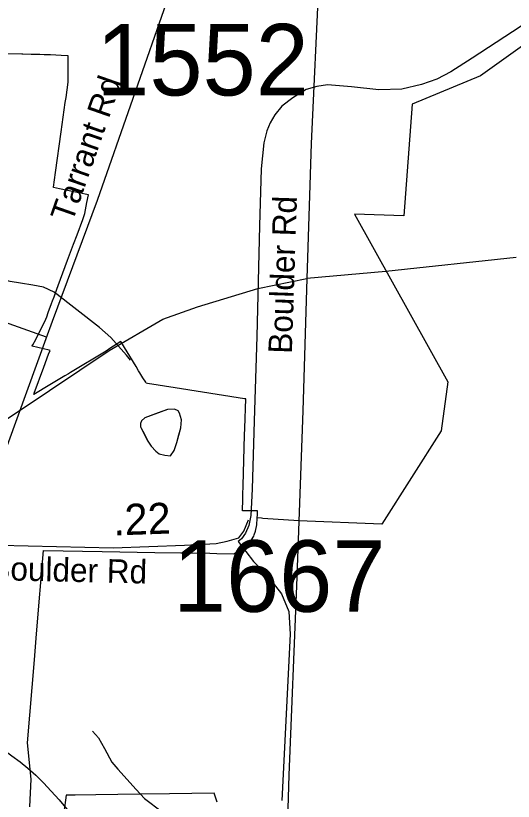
# Model space of a CAD drawing. Extents: x 1662474 to 1856135, y 779280 to 917889.
# Drawn here: x 1722372 to 1724377, y 839326 to 842490 of the extents above; entities that cross this region are included whole.
import ezdxf

# ---------------------------------------------------------------- set-up
doc = ezdxf.new("R2010")
doc.units = 0
for name, color, linetype in [('Cogo Default Point CELL', 7, 'Continuous'), ('Exist Boundary Political City Limit New', 7, 'Continuous'), ('Exist Hydrographic Misc Water Feature', 7, 'Continuous'), ('Exist Road Non-System Type 51', 7, 'Continuous'), ('Exist Road Non-System Type 51 Label', 7, 'Continuous'), ('Exist Road Secondary Mileage Tenths English Label', 7, 'Continuous'), ('Exist Road Secondary Type 51 Attributed', 7, 'Continuous'), ('Exist Road Secondary Type 51 Label', 7, 'Continuous'), ('Exist Utilities Electrical Transmission Line', 7, 'Continuous'), ('Map Preparation Boundary City Limit Buffer Line', 7, 'Continuous')]:
    doc.layers.add(name, color=color, linetype=linetype)

msp = doc.modelspace()

# ---------------------------------------------------------------- linework, layer by layer
at = {"layer": 'Exist Boundary Political City Limit New'}
for points in [[(1728966.6, 840478.9), (1728616.1, 840478.9), (1728384, 841145.8), (1728222.6, 841217.2), (1728245.1, 841758), (1727663.6, 841744.7), (1727677, 842078.7), (1726903, 842073), (1726933.9, 843311.2), (1725097.4, 843391.3), (1724920, 842817), (1724781.1, 842631.6), (1724245.4, 842247.5), (1723970.1, 842133.4), (1723936, 841683.4), (1723738.1, 841690.2), (1724113.5, 841015.1), (1724086.1, 840817.3), (1723847.4, 840442.2), (1723513, 840455.9), (1723368, 840465.5), (1723362.6, 840465.9), (1723345.5, 840467)], [(1723345.5, 840467), (1723345.8, 840472.4), (1723345.9, 840476), (1723346, 840478.9), (1723346.8, 840494.8), (1723346.8, 840495.4), (1723344.6, 840495.3), (1723293.5, 840495.4), (1723285.5, 840495.4), (1723285.5, 840496.1), (1723287.5, 840542.4), (1723287.8, 840552.6), (1723288, 840560.2), (1723288.9, 840597.2), (1723294.2, 840800.1), (1723295.2, 840829.2), (1723299.2, 840946.2), (1723293.5, 840947.2), (1723014.8, 840991.4), (1722903.1, 841009.1), (1722898.4, 841009.8), (1722896.5, 841012.9), (1722895.9, 841013.9), (1722885, 841031.8), (1722872.9, 841051.4), (1722867.5, 841060.2), (1722857.5, 841076.7), (1722795.2, 841178.4), (1722751.8, 841149.4), (1722736.4, 841139.1), (1722592.9, 841053.1), (1722584.4, 841047.9), (1722569.9, 841039.2), (1722509.1, 841002.8), (1722445.2, 840964.5), (1722446.9, 840969.7), (1722485.1, 841073.8), (1722504.9, 841127), (1722510.5, 841142.2), (1722506.8, 841143.2), (1722439.1, 841159.2), (1722439.1, 841159.9), (1722441.5, 841164.4), (1722452.6, 841185.9), (1722461.2, 841202.7), (1722472.2, 841223.9), (1722482, 841242.9), (1722490, 841258.4), (1722496.9, 841277.1), (1722503.2, 841294.1), (1722516.9, 841330.9), (1722520.9, 841341.7), (1722526.9, 841358), (1722529.9, 841365.9), (1722538.2, 841388.6), (1722543.6, 841403.1), (1722581.5, 841505.2), (1722605.5, 841570), (1722619.4, 841607.4), (1722642.2, 841669.1), (1722651.1, 841693.1), (1722659.4, 841737.4), (1722665.1, 841768.3), (1722665.2, 841768.9), (1722548.2, 841793.1), (1722523.9, 841798.2), (1722523.9, 841798.8), (1722532.2, 841858), (1722555.5, 842022.7), (1722572, 842140.5), (1722574.9, 842160.4), (1722583.6, 842222.3), (1722583.6, 842223), (1722583.5, 842272), (1722583.5, 842272.6), (1722583.5, 842273.3), (1722583.5, 842306.5), (1722583.5, 842307.2), (1722583.5, 842307.8), (1722583.4, 842328.1), (1722583.4, 842328.7), (1722555.2, 842330.1), (1722512.4, 842332.3), (1722511.1, 842332.4), (1722500.2, 842332.6), (1722487.1, 842332.9), (1722469.4, 842333.4), (1722461.6, 842333.6), (1722434.4, 842334.2), (1722401.2, 842335), (1722396.2, 842335.1), (1722325.6, 842336.9)], [(1723345.5, 840467), (1723345.8, 840472.4), (1723345.9, 840476), (1723346, 840478.9), (1723346.8, 840494.8), (1723346.8, 840495.4), (1723344.6, 840495.3), (1723293.5, 840495.4), (1723285.5, 840495.4), (1723285.5, 840496.1), (1723287.5, 840542.4), (1723287.8, 840552.6), (1723288, 840560.2), (1723288.9, 840597.2), (1723294.2, 840800.1), (1723295.2, 840829.2), (1723299.2, 840946.2), (1723293.5, 840947.2), (1723014.8, 840991.4), (1722903.1, 841009.1), (1722898.4, 841009.8), (1722896.5, 841012.9), (1722895.9, 841013.9), (1722885, 841031.8), (1722872.9, 841051.4), (1722867.5, 841060.2), (1722857.5, 841076.7), (1722795.2, 841178.4), (1722751.8, 841149.4), (1722736.4, 841139.1), (1722592.9, 841053.1), (1722584.4, 841047.9), (1722569.9, 841039.2), (1722509.1, 841002.8), (1722445.2, 840964.5), (1722446.9, 840969.7), (1722485.1, 841073.8), (1722504.9, 841127), (1722510.5, 841142.2), (1722506.8, 841143.2), (1722439.1, 841159.2), (1722439.1, 841159.9), (1722441.5, 841164.4), (1722452.6, 841185.9), (1722461.2, 841202.7), (1722472.2, 841223.9), (1722482, 841242.9), (1722490, 841258.4), (1722496.9, 841277.1), (1722503.2, 841294.1), (1722516.9, 841330.9), (1722520.9, 841341.7), (1722526.9, 841358), (1722529.9, 841365.9), (1722538.2, 841388.6), (1722543.6, 841403.1), (1722581.5, 841505.2), (1722605.5, 841570), (1722619.4, 841607.4), (1722642.2, 841669.1), (1722651.1, 841693.1), (1722659.4, 841737.4), (1722665.1, 841768.3), (1722665.2, 841768.9), (1722548.2, 841793.1), (1722523.9, 841798.2), (1722523.9, 841798.8), (1722532.2, 841858), (1722555.5, 842022.7), (1722572, 842140.5), (1722574.9, 842160.4), (1722583.6, 842222.3), (1722583.6, 842223), (1722583.5, 842272), (1722583.5, 842272.6), (1722583.5, 842273.3), (1722583.5, 842306.5), (1722583.5, 842307.2), (1722583.5, 842307.8), (1722583.4, 842328.1), (1722583.4, 842328.7), (1722555.2, 842330.1), (1722512.4, 842332.3), (1722511.1, 842332.4), (1722500.2, 842332.6), (1722487.1, 842332.9), (1722469.4, 842333.4), (1722461.6, 842333.6), (1722434.4, 842334.2), (1722401.2, 842335), (1722396.2, 842335.1), (1722325.6, 842336.9)], [(1722428.6, 839303.9), (1722434.6, 839415.2), (1722420.1, 839561.5), (1722447.8, 839895.9), (1722455.5, 840000), (1722483.5, 840335.4), (1722720.1, 840331.6), (1722933.2, 840328.2), (1723037.5, 840326.6), (1723076.1, 840326), (1723155.1, 840324.8), (1723182.5, 840324.3), (1723251.8, 840323.2), (1723304.5, 840354), (1723315.9, 840367.6), (1723331.6, 840393.7), (1723333.5, 840399), (1723338.8, 840413.8), (1723343.9, 840440), (1723344.4, 840447.2), (1723345, 840457.9), (1723345.4, 840463.2), (1723345.5, 840467)], [(1723183.5, 839322), (1723172.4, 839358.2), (1722991.5, 839355.9), (1722872.9, 839354.4), (1722695, 839352.1), (1722611.9, 839351), (1722576, 839350.7), (1722566.4, 839281.1)]]:
    msp.add_lwpolyline(points, dxfattribs=at)
at = {"layer": 'Exist Hydrographic Misc Water Feature'}
for points in [[(1722834.9, 841102.2), (1722818.9, 841123), (1722755.1, 841193.3), (1722709.2, 841233.6), (1722527.5, 841376), (1722483.6, 841396.6), (1722441.4, 841404.8), (1722391.6, 841412.4), (1722349.5, 841419), (1722313.6, 841428.8), (1722281.5, 841445), (1722247.6, 841465.4), (1722201.9, 841489.3), (1722095.7, 841542.3), (1721906, 841622.5), (1721842, 841645.1), (1721786, 841659.4), (1721732.1, 841663.8), (1721686, 841663.9), (1721641.9, 841664), (1721591.9, 841660.1), (1721549.8, 841658.5), (1721509, 841663.4)], [(1722876.5, 840831.3), (1722891.1, 840804.8), (1722904.8, 840776.6), (1722918.6, 840755.8), (1722936.4, 840735.7), (1722950.5, 840725.6), (1722972.5, 840719.4), (1722996.3, 840717.3), (1723010.6, 840739.2), (1723020.9, 840771), (1723029.3, 840801.2), (1723037.7, 840830.6), (1723039.9, 840862.5), (1723032.4, 840888.9), (1723026.4, 840898.9), (1723012.3, 840904.9), (1722984.4, 840903.9), (1722946.2, 840889.9), (1722914, 840878.2), (1722891.9, 840870.4), (1722879.6, 840858.4), (1722875.5, 840847), (1722875.5, 840834.7), (1722876.5, 840831.3)], [(1722876.5, 840831.3), (1722904.8, 840776.6), (1722918.6, 840755.8), (1722936.4, 840735.7), (1722950.5, 840725.6), (1722972.5, 840719.4), (1722996.3, 840717.3), (1723010.6, 840739.2), (1723020.9, 840771), (1723037.7, 840830.6), (1723039.9, 840862.5), (1723032.4, 840888.9), (1723026.4, 840898.9), (1723012.3, 840904.9), (1722984.4, 840903.9), (1722891.9, 840870.4), (1722879.6, 840858.4), (1722875.5, 840847), (1722875.5, 840834.7), (1722876.5, 840831.3)], [(1722682.1, 839607.7), (1722705.9, 839581.8), (1722729.9, 839537.8), (1722759.6, 839483.8), (1722783.4, 839455.4), (1722857.2, 839372.7), (1722891.1, 839336.7), (1722962.8, 839282.8)]]:
    msp.add_lwpolyline(points, dxfattribs=at)
at = {"layer": 'Exist Road Non-System Type 51'}
for points in [[(1724439.4, 842467.9), (1724211.6, 842318.6), (1724126.2, 842264.5), (1724069.9, 842234.4), (1724007.1, 842213.1), (1723928.6, 842194.4), (1723834.9, 842192.1), (1723725.2, 842203.1), (1723629.1, 842211.5), (1723585.4, 842204.7), (1723543.1, 842192.6), (1723489.6, 842159.8), (1723445.1, 842125.7), (1723416.4, 842090.2), (1723397.9, 842058.8), (1723384.4, 842025.7), (1723371.6, 841977.6), (1723361.5, 841873.9), (1723354.9, 841643.8), (1723343.6, 841197.9), (1723332.9, 840858.5), (1723324.4, 840582.7), (1723320.2, 840477.1), (1723311.6, 840436.4), (1723298.1, 840405.2), (1723281.4, 840382.7), (1723268.9, 840372.4)], [(1721194.4, 841322), (1721266.8, 841366.4), (1721354.9, 841426.8), (1721450.6, 841479.8), (1721514.2, 841499.5), (1721576.6, 841511.5), (1721640.5, 841515.9), (1721710.1, 841512.5), (1721785.6, 841499.5), (1721878, 841460.1), (1722042.1, 841357.9), (1722494.2, 841197.2)], [(1723268.9, 840372.4), (1723330.2, 840291.6), (1723385.1, 840235.7), (1723442.6, 840161.7), (1723472.2, 840090), (1723478.8, 839998.5), (1723444.9, 839328.6)], [(1721959.4, 839735.1), (1722009.9, 839715.2), (1722130.6, 839649.1), (1722178.2, 839625.9), (1722205.4, 839611.4), (1722233.6, 839595.2), (1722263.2, 839576.7), (1722293.5, 839555.7), (1722324.6, 839533.1), (1722356.6, 839509.5), (1722389.6, 839484.4), (1722420.6, 839459.8), (1722452.8, 839431), (1722484.1, 839399.6), (1722515.2, 839366.1), (1722546.8, 839331.2), (1722579.1, 839293.2)]]:
    msp.add_lwpolyline(points, dxfattribs=at)
at = {"layer": 'Exist Road Secondary Type 51 Attributed'}
for points in [[(1722192.8, 840360.3), (1722495.2, 841190.2), (1722520.8, 841260.3), (1722701.2, 841747.1), (1722989.8, 842570.5), (1723227.7, 843164.5), (1723355.3, 843539.6)], [(1722192.8, 840360.3), (1722765.4, 840347), (1723052.3, 840357.1), (1723180.6, 840363.8), (1723224.4, 840374), (1723271.7, 840387.5), (1723291.9, 840414.4), (1723309.8, 840459.8)]]:
    msp.add_lwpolyline(points, dxfattribs=at)
at = {"layer": 'Exist Utilities Electrical Transmission Line'}
for points in [[(1723661.2, 844445.6), (1723645.6, 844101.5), (1723618.5, 843445.6), (1723593.8, 842639.5), (1723562.7, 841975.4), (1723544.8, 841431.3)], [(1724388.6, 841516.5), (1723863.4, 841460), (1723544.8, 841431.3)], [(1719749, 839171.9), (1720424.4, 839616.9), (1720896.2, 839920.3), (1721238.9, 840140.8), (1721847.8, 840544.6), (1722390.1, 840901.1), (1722749, 841141.5), (1722964.4, 841267.2), (1723105.1, 841317.8), (1723348.1, 841391.3), (1723544.8, 841431.3)], [(1723544.8, 841431.3), (1723529, 840899.1), (1723503.4, 840193.1), (1723473.3, 839431), (1723445.1, 838486.9)]]:
    msp.add_lwpolyline(points, dxfattribs=at)
at = {"layer": 'Map Preparation Boundary City Limit Buffer Line'}
for points in [[(1728966.6, 840478.9), (1728616.1, 840478.9), (1728384, 841145.8), (1728222.6, 841217.2), (1728245.1, 841758), (1727663.6, 841744.7), (1727677, 842078.7), (1726903, 842073), (1726933.9, 843311.2), (1725097.4, 843391.3), (1724920, 842817), (1724781.1, 842631.6), (1724245.4, 842247.5), (1723970.1, 842133.4), (1723936, 841683.4), (1723738.1, 841690.2), (1724113.5, 841015.1), (1724086.1, 840817.3), (1723847.4, 840442.2), (1723513, 840455.9), (1723368, 840465.5), (1723362.6, 840465.9), (1723345.5, 840467)], [(1723345.5, 840467), (1723345.8, 840472.4), (1723345.9, 840476), (1723346, 840478.9), (1723346.8, 840494.8), (1723346.8, 840495.4), (1723344.6, 840495.3), (1723293.5, 840495.4), (1723285.5, 840495.4), (1723285.5, 840496.1), (1723287.5, 840542.4), (1723287.8, 840552.6), (1723288, 840560.2), (1723288.9, 840597.2), (1723294.2, 840800.1), (1723295.2, 840829.2), (1723299.2, 840946.2), (1723293.5, 840947.2), (1723014.8, 840991.4), (1722903.1, 841009.1), (1722898.4, 841009.8), (1722896.5, 841012.9), (1722895.9, 841013.9), (1722885, 841031.8), (1722872.9, 841051.4), (1722867.5, 841060.2), (1722857.5, 841076.7), (1722795.2, 841178.4), (1722751.8, 841149.4), (1722736.4, 841139.1), (1722592.9, 841053.1), (1722584.4, 841047.9), (1722569.9, 841039.2), (1722509.1, 841002.8), (1722445.2, 840964.5), (1722446.9, 840969.7), (1722485.1, 841073.8), (1722504.9, 841127), (1722510.5, 841142.2), (1722506.8, 841143.2), (1722439.1, 841159.2), (1722439.1, 841159.9), (1722441.5, 841164.4), (1722452.6, 841185.9), (1722461.2, 841202.7), (1722472.2, 841223.9), (1722482, 841242.9), (1722490, 841258.4), (1722496.9, 841277.1), (1722503.2, 841294.1), (1722516.9, 841330.9), (1722520.9, 841341.7), (1722526.9, 841358), (1722529.9, 841365.9), (1722538.2, 841388.6), (1722543.6, 841403.1), (1722581.5, 841505.2), (1722605.5, 841570), (1722619.4, 841607.4), (1722642.2, 841669.1), (1722651.1, 841693.1), (1722659.4, 841737.4), (1722665.1, 841768.3), (1722665.2, 841768.9), (1722548.2, 841793.1), (1722523.9, 841798.2), (1722523.9, 841798.8), (1722532.2, 841858), (1722555.5, 842022.7), (1722572, 842140.5), (1722574.9, 842160.4), (1722583.6, 842222.3), (1722583.6, 842223), (1722583.5, 842272), (1722583.5, 842272.6), (1722583.5, 842273.3), (1722583.5, 842306.5), (1722583.5, 842307.2), (1722583.5, 842307.8), (1722583.4, 842328.1), (1722583.4, 842328.7), (1722555.2, 842330.1), (1722512.4, 842332.3), (1722511.1, 842332.4), (1722500.2, 842332.6), (1722487.1, 842332.9), (1722469.4, 842333.4), (1722461.6, 842333.6), (1722434.4, 842334.2), (1722401.2, 842335), (1722396.2, 842335.1), (1722325.6, 842336.9)], [(1723345.5, 840467), (1723345.8, 840472.4), (1723345.9, 840476), (1723346, 840478.9), (1723346.8, 840494.8), (1723346.8, 840495.4), (1723344.6, 840495.3), (1723293.5, 840495.4), (1723285.5, 840495.4), (1723285.5, 840496.1), (1723287.5, 840542.4), (1723287.8, 840552.6), (1723288, 840560.2), (1723288.9, 840597.2), (1723294.2, 840800.1), (1723295.2, 840829.2), (1723299.2, 840946.2), (1723293.5, 840947.2), (1723014.8, 840991.4), (1722903.1, 841009.1), (1722898.4, 841009.8), (1722896.5, 841012.9), (1722895.9, 841013.9), (1722885, 841031.8), (1722872.9, 841051.4), (1722867.5, 841060.2), (1722857.5, 841076.7), (1722795.2, 841178.4), (1722751.8, 841149.4), (1722736.4, 841139.1), (1722592.9, 841053.1), (1722584.4, 841047.9), (1722569.9, 841039.2), (1722509.1, 841002.8), (1722445.2, 840964.5), (1722446.9, 840969.7), (1722485.1, 841073.8), (1722504.9, 841127), (1722510.5, 841142.2), (1722506.8, 841143.2), (1722439.1, 841159.2), (1722439.1, 841159.9), (1722441.5, 841164.4), (1722452.6, 841185.9), (1722461.2, 841202.7), (1722472.2, 841223.9), (1722482, 841242.9), (1722490, 841258.4), (1722496.9, 841277.1), (1722503.2, 841294.1), (1722516.9, 841330.9), (1722520.9, 841341.7), (1722526.9, 841358), (1722529.9, 841365.9), (1722538.2, 841388.6), (1722543.6, 841403.1), (1722581.5, 841505.2), (1722605.5, 841570), (1722619.4, 841607.4), (1722642.2, 841669.1), (1722651.1, 841693.1), (1722659.4, 841737.4), (1722665.1, 841768.3), (1722665.2, 841768.9), (1722548.2, 841793.1), (1722523.9, 841798.2), (1722523.9, 841798.8), (1722532.2, 841858), (1722555.5, 842022.7), (1722572, 842140.5), (1722574.9, 842160.4), (1722583.6, 842222.3), (1722583.6, 842223), (1722583.5, 842272), (1722583.5, 842272.6), (1722583.5, 842273.3), (1722583.5, 842306.5), (1722583.5, 842307.2), (1722583.5, 842307.8), (1722583.4, 842328.1), (1722583.4, 842328.7), (1722555.2, 842330.1), (1722512.4, 842332.3), (1722511.1, 842332.4), (1722500.2, 842332.6), (1722487.1, 842332.9), (1722469.4, 842333.4), (1722461.6, 842333.6), (1722434.4, 842334.2), (1722401.2, 842335), (1722396.2, 842335.1), (1722325.6, 842336.9)], [(1722428.6, 839303.9), (1722434.6, 839415.2), (1722420.1, 839561.5), (1722447.8, 839895.9), (1722455.5, 840000), (1722483.5, 840335.4), (1722720.1, 840331.6), (1722933.2, 840328.2), (1723037.5, 840326.6), (1723076.1, 840326), (1723155.1, 840324.8), (1723182.5, 840324.3), (1723251.8, 840323.2), (1723304.5, 840354), (1723315.9, 840367.6), (1723331.6, 840393.7), (1723333.5, 840399), (1723338.8, 840413.8), (1723343.9, 840440), (1723344.4, 840447.2), (1723345, 840457.9), (1723345.4, 840463.2), (1723345.5, 840467)], [(1723183.5, 839322), (1723172.4, 839358.2), (1722991.5, 839355.9), (1722872.9, 839354.4), (1722695, 839352.1), (1722611.9, 839351), (1722576, 839350.7), (1722566.4, 839281.1)]]:
    msp.add_lwpolyline(points, dxfattribs=at)

# ---------------------------------------------------------------- texts
at = {"layer": 'Cogo Default Point CELL'}
for s, p in [('1552', (1722696.8, 842168.9)), ('1667', (1723005.6, 840089))]:
    msp.add_text(s, height=288, dxfattribs=at).set_placement(p)
at = {"layer": 'Exist Road Non-System Type 51 Label'}
for s, rotation, p in [('Plantation Farms Rd', 29.1249, (1721838.3, 842389.3)), ('Boulder Rd', 88.1502, (1723485, 841127.4))]:
    msp.add_text(s, height=95, rotation=rotation, dxfattribs=at).set_placement(p)
at = {"layer": 'Exist Road Secondary Mileage Tenths English Label'}
msp.add_text('.22', height=125, rotation=2.0203, dxfattribs=at).set_placement((1722766.6, 840396.3))
at = {"layer": 'Exist Road Secondary Type 51 Label'}
for s, rotation, p in [('Tarrant Rd', 70.6863, (1722599.8, 841653)), ('Boulder Rd', 358.6691, (1722265.2, 840217.5))]:
    msp.add_text(s, height=95, rotation=rotation, dxfattribs=at).set_placement(p)

doc.saveas('drawing.dxf')
